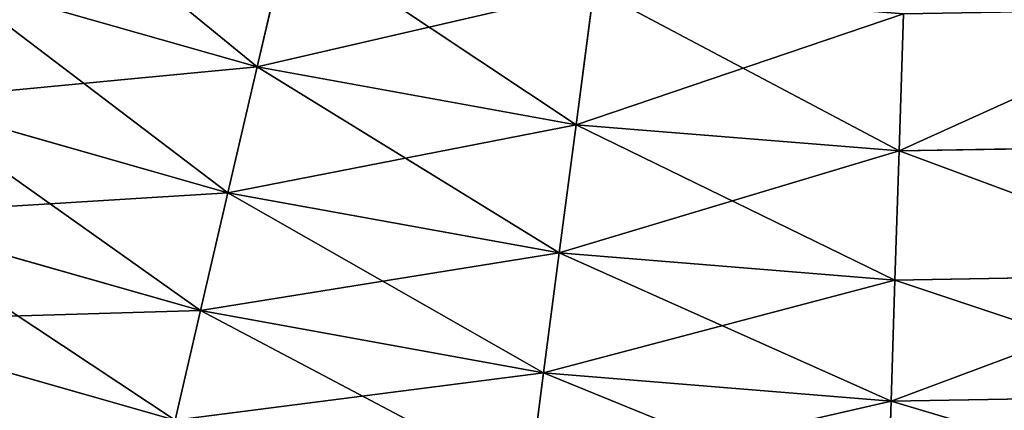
# Model space of a CAD drawing. Extents: x 5 to 965, y 4 to 104.
# Tile 546 of 656: x 903.73 to 915.25, y 11.9 to 16.47. Entities that reach past the tile are written whole.
import ezdxf

# ---------------------------------------------------------------- set-up
doc = ezdxf.new("R2010")
doc.units = 0
doc.layers.get('0').update_dxf_attribs({"color": 13, "linetype": 'CONTINUOUS'})

# ---------------------------------------------------------------- blocks, each defined once
blk = doc.blocks.new('COMPONENT_4')
for p, q in [((41.595, 13.903, 16.362), (41.232, 12.34, 18.22)), ((41.595, 13.903, 83.518), (41.232, 12.34, 81.659)), ((37.585, 13.378, 18.22), (41.232, 12.34, 18.22)), ((37.585, 13.378, 81.659), (41.232, 12.34, 81.659)), ((45.171, 13.255, 16.362), (44.963, 11.664, 18.22)), ((44.963, 11.664, 81.659), (45.171, 13.255, 83.518)), ((48.793, 12.961, 16.362), (48.742, 11.357, 18.22)), ((48.742, 11.357, 81.659), (48.793, 12.961, 83.518)), ((41.232, 12.34, 18.22), (40.89, 10.867, 20.155)), ((41.232, 12.34, 81.659), (40.89, 10.867, 79.725)), ((41.232, 12.34, 18.22), (44.963, 11.664, 18.22)), ((41.232, 12.34, 81.659), (44.963, 11.664, 81.659)), ((37.1, 11.946, 20.155), (40.89, 10.867, 20.155)), ((37.1, 11.946, 79.725), (40.89, 10.867, 79.725)), ((44.963, 11.664, 18.22), (44.767, 10.165, 20.155)), ((44.767, 10.165, 79.725), (44.963, 11.664, 81.659)), ((44.963, 11.664, 18.22), (48.742, 11.357, 18.22)), ((44.963, 11.664, 81.659), (48.742, 11.357, 81.659)), ((48.742, 11.357, 18.22), (52.533, 11.423, 18.22)), ((48.742, 11.357, 81.659), (52.533, 11.423, 81.659)), ((48.742, 11.357, 18.22), (48.694, 9.846, 20.155)), ((48.694, 9.846, 79.725), (48.742, 11.357, 81.659)), ((40.89, 10.867, 20.155), (40.569, 9.489, 22.161)), ((40.89, 10.867, 79.725), (40.569, 9.489, 77.718)), ((40.89, 10.867, 20.155), (44.767, 10.165, 20.155)), ((40.89, 10.867, 79.725), (44.767, 10.165, 79.725)), ((36.647, 10.606, 22.161), (40.569, 9.489, 22.161)), ((36.647, 10.606, 77.718), (40.569, 9.489, 77.718)), ((44.767, 10.165, 20.155), (44.583, 8.762, 22.161)), ((44.583, 8.762, 77.718), (44.767, 10.165, 79.725)), ((44.767, 10.165, 20.155), (48.694, 9.846, 20.155)), ((44.767, 10.165, 79.725), (48.694, 9.846, 79.725)), ((48.694, 9.846, 20.155), (52.633, 9.914, 20.155)), ((48.694, 9.846, 79.725), (52.633, 9.914, 79.725)), ((48.694, 9.846, 20.155), (48.648, 8.432, 22.161)), ((48.648, 8.432, 77.718), (48.694, 9.846, 79.725)), ((40.569, 9.489, 22.161), (40.272, 8.209, 24.235)), ((40.569, 9.489, 77.718), (40.272, 8.209, 75.645)), ((40.569, 9.489, 22.161), (44.583, 8.762, 22.161)), ((40.569, 9.489, 77.718), (44.583, 8.762, 77.718)), ((36.225, 9.361, 24.235), (40.272, 8.209, 24.235)), ((36.225, 9.361, 75.645), (40.272, 8.209, 75.645)), ((44.583, 8.762, 22.161), (44.413, 7.459, 24.235)), ((44.413, 7.459, 75.645), (44.583, 8.762, 77.718)), ((44.583, 8.762, 22.161), (48.648, 8.432, 22.161)), ((44.583, 8.762, 77.718), (48.648, 8.432, 77.718)), ((48.648, 8.432, 22.161), (48.607, 7.119, 24.235)), ((48.607, 7.119, 75.645), (48.648, 8.432, 77.718)), ((48.648, 8.432, 22.161), (52.727, 8.502, 22.161)), ((48.648, 8.432, 77.718), (52.727, 8.502, 77.718))]:
    blk.add_line(p, q)
mesh = blk.add_polyface()
corners = [(41.232, 12.34, 18.22), (38.1, 14.898, 16.362), (41.595, 13.903, 16.362), (37.585, 13.378, 18.22)]
mesh.append_faces([[corners[k] for k in face] for face in [(0, 1, 2), (1, 0, 3)]], dxfattribs={"vtx0": -1})
mesh = blk.add_polyface()
corners = [(41.595, 13.903, 83.518), (37.585, 13.378, 81.659), (41.232, 12.34, 81.659), (38.1, 14.898, 83.518)]
mesh.append_faces([[corners[k] for k in face] for face in [(0, 1, 2), (1, 0, 3)]], dxfattribs={"vtx0": -1})
mesh = blk.add_polyface()
corners = [(44.963, 11.664, 18.22), (41.595, 13.903, 16.362), (45.171, 13.255, 16.362), (41.232, 12.34, 18.22)]
mesh.append_faces([[corners[k] for k in face] for face in [(0, 1, 2), (1, 0, 3)]], dxfattribs={"vtx0": -1})
mesh = blk.add_polyface()
corners = [(45.171, 13.255, 83.518), (41.232, 12.34, 81.659), (44.963, 11.664, 81.659), (41.595, 13.903, 83.518)]
mesh.append_faces([[corners[k] for k in face] for face in [(0, 1, 2), (1, 0, 3)]], dxfattribs={"vtx0": -1})
mesh = blk.add_polyface()
corners = [(40.89, 10.867, 20.155), (37.585, 13.378, 18.22), (41.232, 12.34, 18.22), (37.1, 11.946, 20.155)]
mesh.append_faces([[corners[k] for k in face] for face in [(0, 1, 2), (1, 0, 3)]], dxfattribs={"vtx0": -1})
mesh = blk.add_polyface()
corners = [(41.232, 12.34, 81.659), (37.1, 11.946, 79.725), (40.89, 10.867, 79.725), (37.585, 13.378, 81.659)]
mesh.append_faces([[corners[k] for k in face] for face in [(0, 1, 2), (1, 0, 3)]], dxfattribs={"vtx0": -1})
mesh = blk.add_polyface()
corners = [(48.742, 11.357, 18.22), (45.171, 13.255, 16.362), (48.793, 12.961, 16.362), (44.963, 11.664, 18.22)]
mesh.append_faces([[corners[k] for k in face] for face in [(0, 1, 2), (1, 0, 3)]], dxfattribs={"vtx0": -1})
mesh = blk.add_polyface()
corners = [(48.793, 12.961, 83.518), (44.963, 11.664, 81.659), (48.742, 11.357, 81.659), (45.171, 13.255, 83.518)]
mesh.append_faces([[corners[k] for k in face] for face in [(0, 1, 2), (1, 0, 3)]], dxfattribs={"vtx0": -1})
mesh = blk.add_polyface()
corners = [(52.427, 13.024, 16.362), (48.742, 11.357, 18.22), (48.793, 12.961, 16.362), (52.533, 11.423, 18.22)]
mesh.append_faces([[corners[k] for k in face] for face in [(0, 1, 2), (1, 0, 3)]], dxfattribs={"vtx0": -1})
mesh = blk.add_polyface()
corners = [(52.427, 13.024, 83.518), (48.742, 11.357, 81.659), (52.533, 11.423, 81.659), (48.793, 12.961, 83.518)]
mesh.append_faces([[corners[k] for k in face] for face in [(0, 1, 2), (1, 0, 3)]], dxfattribs={"vtx0": -1})
mesh = blk.add_polyface()
corners = [(44.767, 10.165, 20.155), (41.232, 12.34, 18.22), (44.963, 11.664, 18.22), (40.89, 10.867, 20.155)]
mesh.append_faces([[corners[k] for k in face] for face in [(0, 1, 2), (1, 0, 3)]], dxfattribs={"vtx0": -1})
mesh = blk.add_polyface()
corners = [(44.963, 11.664, 81.659), (40.89, 10.867, 79.725), (44.767, 10.165, 79.725), (41.232, 12.34, 81.659)]
mesh.append_faces([[corners[k] for k in face] for face in [(0, 1, 2), (1, 0, 3)]], dxfattribs={"vtx0": -1})
mesh = blk.add_polyface()
corners = [(40.569, 9.489, 22.161), (37.1, 11.946, 20.155), (40.89, 10.867, 20.155), (36.647, 10.606, 22.161)]
mesh.append_faces([[corners[k] for k in face] for face in [(0, 1, 2), (1, 0, 3)]], dxfattribs={"vtx0": -1})
mesh = blk.add_polyface()
corners = [(40.89, 10.867, 79.725), (36.647, 10.606, 77.718), (40.569, 9.489, 77.718), (37.1, 11.946, 79.725)]
mesh.append_faces([[corners[k] for k in face] for face in [(0, 1, 2), (1, 0, 3)]], dxfattribs={"vtx0": -1})
mesh = blk.add_polyface()
corners = [(48.694, 9.846, 20.155), (44.963, 11.664, 18.22), (48.742, 11.357, 18.22), (44.767, 10.165, 20.155)]
mesh.append_faces([[corners[k] for k in face] for face in [(0, 1, 2), (1, 0, 3)]], dxfattribs={"vtx0": -1})
mesh = blk.add_polyface()
corners = [(48.742, 11.357, 81.659), (44.767, 10.165, 79.725), (48.694, 9.846, 79.725), (44.963, 11.664, 81.659)]
mesh.append_faces([[corners[k] for k in face] for face in [(0, 1, 2), (1, 0, 3)]], dxfattribs={"vtx0": -1})
mesh = blk.add_polyface()
corners = [(52.633, 9.914, 20.155), (48.742, 11.357, 18.22), (52.533, 11.423, 18.22), (48.694, 9.846, 20.155)]
mesh.append_faces([[corners[k] for k in face] for face in [(0, 1, 2), (1, 0, 3)]], dxfattribs={"vtx0": -1})
mesh = blk.add_polyface()
corners = [(52.633, 9.914, 79.725), (48.742, 11.357, 81.659), (48.694, 9.846, 79.725), (52.533, 11.423, 81.659)]
mesh.append_faces([[corners[k] for k in face] for face in [(0, 1, 2), (1, 0, 3)]], dxfattribs={"vtx0": -1})
mesh = blk.add_polyface()
corners = [(44.583, 8.762, 22.161), (40.89, 10.867, 20.155), (44.767, 10.165, 20.155), (40.569, 9.489, 22.161)]
mesh.append_faces([[corners[k] for k in face] for face in [(0, 1, 2), (1, 0, 3)]], dxfattribs={"vtx0": -1})
mesh = blk.add_polyface()
corners = [(44.767, 10.165, 79.725), (40.569, 9.489, 77.718), (44.583, 8.762, 77.718), (40.89, 10.867, 79.725)]
mesh.append_faces([[corners[k] for k in face] for face in [(0, 1, 2), (1, 0, 3)]], dxfattribs={"vtx0": -1})
mesh = blk.add_polyface()
corners = [(40.272, 8.209, 24.235), (36.647, 10.606, 22.161), (40.569, 9.489, 22.161), (36.225, 9.361, 24.235)]
mesh.append_faces([[corners[k] for k in face] for face in [(0, 1, 2), (1, 0, 3)]], dxfattribs={"vtx0": -1})
mesh = blk.add_polyface()
corners = [(40.569, 9.489, 77.718), (36.225, 9.361, 75.645), (40.272, 8.209, 75.645), (36.647, 10.606, 77.718)]
mesh.append_faces([[corners[k] for k in face] for face in [(0, 1, 2), (1, 0, 3)]], dxfattribs={"vtx0": -1})
mesh = blk.add_polyface()
corners = [(48.648, 8.432, 22.161), (44.767, 10.165, 20.155), (48.694, 9.846, 20.155), (44.583, 8.762, 22.161)]
mesh.append_faces([[corners[k] for k in face] for face in [(0, 1, 2), (1, 0, 3)]], dxfattribs={"vtx0": -1})
mesh = blk.add_polyface()
corners = [(48.694, 9.846, 79.725), (44.583, 8.762, 77.718), (48.648, 8.432, 77.718), (44.767, 10.165, 79.725)]
mesh.append_faces([[corners[k] for k in face] for face in [(0, 1, 2), (1, 0, 3)]], dxfattribs={"vtx0": -1})
mesh = blk.add_polyface()
corners = [(52.727, 8.502, 22.161), (48.694, 9.846, 20.155), (52.633, 9.914, 20.155), (48.648, 8.432, 22.161)]
mesh.append_faces([[corners[k] for k in face] for face in [(0, 1, 2), (1, 0, 3)]], dxfattribs={"vtx0": -1})
mesh = blk.add_polyface()
corners = [(52.633, 9.914, 79.725), (48.648, 8.432, 77.718), (52.727, 8.502, 77.718), (48.694, 9.846, 79.725)]
mesh.append_faces([[corners[k] for k in face] for face in [(0, 1, 2), (1, 0, 3)]], dxfattribs={"vtx0": -1})
mesh = blk.add_polyface()
corners = [(44.413, 7.459, 24.235), (40.569, 9.489, 22.161), (44.583, 8.762, 22.161), (40.272, 8.209, 24.235)]
mesh.append_faces([[corners[k] for k in face] for face in [(0, 1, 2), (1, 0, 3)]], dxfattribs={"vtx0": -1})
mesh = blk.add_polyface()
corners = [(44.583, 8.762, 77.718), (40.272, 8.209, 75.645), (44.413, 7.459, 75.645), (40.569, 9.489, 77.718)]
mesh.append_faces([[corners[k] for k in face] for face in [(0, 1, 2), (1, 0, 3)]], dxfattribs={"vtx0": -1})
mesh = blk.add_polyface()
corners = [(39.998, 7.029, 26.37), (36.225, 9.361, 24.235), (40.272, 8.209, 24.235), (35.837, 8.214, 26.37)]
mesh.append_faces([[corners[k] for k in face] for face in [(0, 1, 2), (1, 0, 3)]], dxfattribs={"vtx0": -1})
mesh = blk.add_polyface()
corners = [(40.272, 8.209, 75.645), (35.837, 8.214, 73.51), (39.998, 7.029, 73.51), (36.225, 9.361, 75.645)]
mesh.append_faces([[corners[k] for k in face] for face in [(0, 1, 2), (1, 0, 3)]], dxfattribs={"vtx0": -1})
mesh = blk.add_polyface()
corners = [(48.607, 7.119, 24.235), (44.583, 8.762, 22.161), (48.648, 8.432, 22.161), (44.413, 7.459, 24.235)]
mesh.append_faces([[corners[k] for k in face] for face in [(0, 1, 2), (1, 0, 3)]], dxfattribs={"vtx0": -1})
mesh = blk.add_polyface()
corners = [(48.648, 8.432, 77.718), (44.413, 7.459, 75.645), (48.607, 7.119, 75.645), (44.583, 8.762, 77.718)]
mesh.append_faces([[corners[k] for k in face] for face in [(0, 1, 2), (1, 0, 3)]], dxfattribs={"vtx0": -1})
mesh = blk.add_polyface()
corners = [(52.814, 7.191, 24.235), (48.648, 8.432, 22.161), (52.727, 8.502, 22.161), (48.607, 7.119, 24.235)]
mesh.append_faces([[corners[k] for k in face] for face in [(0, 1, 2), (1, 0, 3)]], dxfattribs={"vtx0": -1})
mesh = blk.add_polyface()
corners = [(52.727, 8.502, 77.718), (48.607, 7.119, 75.645), (52.814, 7.191, 75.645), (48.648, 8.432, 77.718)]
mesh.append_faces([[corners[k] for k in face] for face in [(0, 1, 2), (1, 0, 3)]], dxfattribs={"vtx0": -1})
blk = doc.blocks.new('COMPONENT_5')
blk.add_blockref('COMPONENT_4', (0, 0))
blk = doc.blocks.new('GROUP_9')
blk.add_blockref('COMPONENT_5', (780, 0))
blk = doc.blocks.new('GROUP_14')
blk.add_blockref('GROUP_9', (79.918, 0))

msp = doc.modelspace()

# ---------------------------------------------------------------- block references
msp.add_blockref('GROUP_14', (5.361, 3.573, 2.908))

doc.saveas('drawing.dxf')
